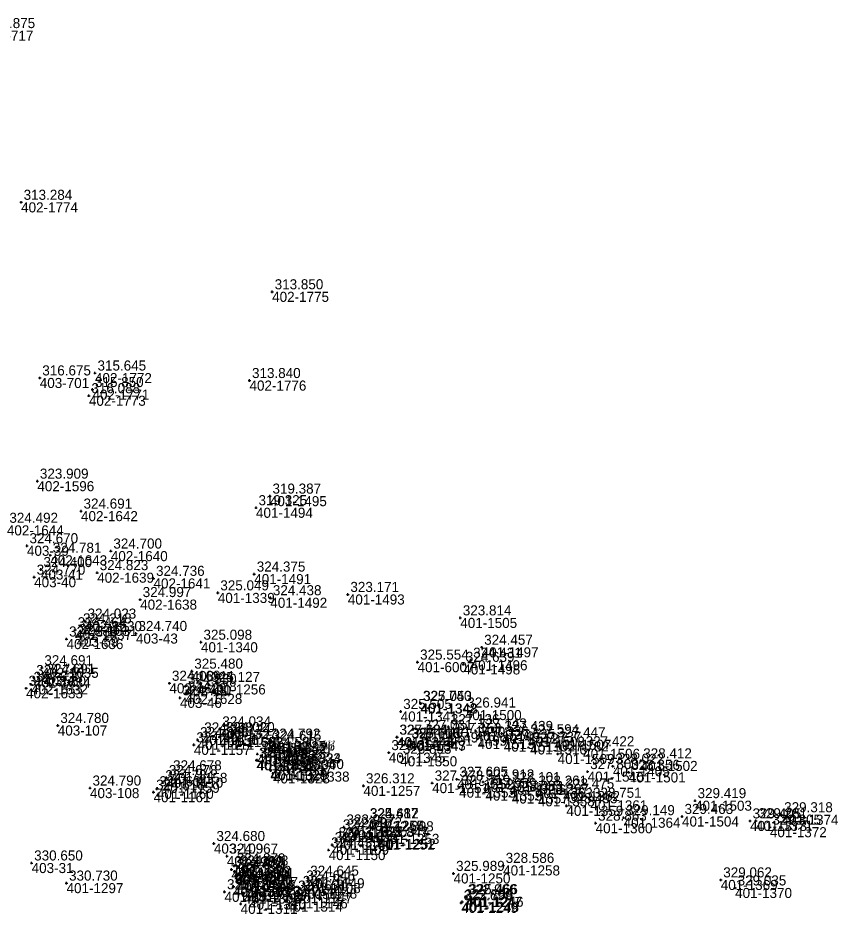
# Model space of a CAD drawing. Extents: x -829398 to -819400, y -1074439 to -1067977.
# Drawn here: x -824651.7 to -824553.9, y -1069851.3 to -1069744.5 of the extents above; entities that cross this region are included whole.
import ezdxf

# ---------------------------------------------------------------- set-up
doc = ezdxf.new("R2010")
doc.units = 0
for name, color, linetype in [('Vrstva 60', 7, 'Continuous'), ('Vrstva 61', 7, 'Continuous'), ('Čísla bodů_doměření_2012', 7, 'Continuous')]:
    doc.layers.add(name, color=color, linetype=linetype)

# ---------------------------------------------------------------- blocks, each defined once
blk = doc.blocks.new('BOD')
at = {"layer": 'Čísla bodů_doměření_2012'}
for p, q in [((-0.15, 0), (0.15, 0)), ((0, -0.15), (0, 0.15))]:
    blk.add_line(p, q, dxfattribs=at)

msp = doc.modelspace()

# ---------------------------------------------------------------- block references
at = {"layer": 'Vrstva 60'}
for p in [(-824651.317, -1069766.543), (-824621.372, -1069777.22), (-824642.505, -1069786.913), (-824649.09, -1069787.497), (-824624.075, -1069787.808), (-824624.075, -1069787.808), (-824642.802, -1069788.885), (-824643.229, -1069789.617), (-824649.377, -1069799.812), (-824621.634, -1069801.597), (-824644.172, -1069803.385), (-824623.299, -1069802.982), (-824650.62, -1069807.52), (-824640.614, -1069808.153), (-824647.838, -1069808.654), (-824648.95, -1069810.36), (-824649.76, -1069811.27), (-824642.244, -1069810.73), (-824635.525, -1069811.411), (-824623.509, -1069810.899), (-824627.853, -1069813.143), (-824612.344, -1069813.329), (-824637.114, -1069813.942), (-824621.589, -1069813.724), (-824643.685, -1069816.512), (-824598.931, -1069816.125), (-824644.872, -1069817.544), (-824644.23, -1069817.078), (-824645.896, -1069818.649), (-824644.71, -1069818.37), (-824637.62, -1069817.99), (-824629.865, -1069819.03), (-824596.38, -1069819.634), (-824648.845, -1069822.078), (-824604.027, -1069821.401), (-824598.566, -1069821.672), (-824597.694, -1069821.177), (-824649.813, -1069823.243), (-824648.58, -1069823.1), (-824630.96, -1069822.48), (-824650.127, -1069824.058), (-824633.627, -1069823.927), (-824631.71, -1069824.29), (-824628.92, -1069824.062), (-824650.723, -1069824.525), (-824631.717, -1069825.194), (-824632.37, -1069825.66), (-824603.698, -1069826.325), (-824603.65, -1069826.343), (-824606.039, -1069827.288), (-824598.393, -1069827.121), (-824646.94, -1069828.96), (-824627.612, -1069829.376), (-824600.355, -1069829.105), (-824597.106, -1069829.607), (-824630.262, -1069830.665), (-824629.77, -1069830.094), (-824627.655, -1069830.344), (-824627.175, -1069830.05), (-824606.503, -1069830.359), (-824606.464, -1069830.362), (-824603.585, -1069829.789), (-824600.131, -1069830.174), (-824596.862, -1069830.571), (-824593.971, -1069829.917), (-824590.856, -1069830.314), (-824587.7, -1069830.665), (-824630.713, -1069831.27), (-824621.718, -1069830.833), (-824621.603, -1069831.064), (-824605.064, -1069830.742), (-824605.032, -1069830.817), (-824593.743, -1069830.881), (-824590.599, -1069831.218), (-824584.275, -1069831.745), (-824623.137, -1069832.371), (-824622.667, -1069832.567), (-824622.157, -1069831.844), (-824619.969, -1069832.278), (-824619.935, -1069832.293), (-824607.457, -1069832.205), (-824606.086, -1069832.636), (-824587.315, -1069832.36), (-824623.244, -1069833.114), (-824623.162, -1069833.107), (-824621.032, -1069833.746), (-824620.543, -1069833.04), (-824580.733, -1069833.828), (-824577.411, -1069833.187), (-824633.49, -1069834.614), (-824621.572, -1069834.251), (-824621.55, -1069834.328), (-824621.273, -1069834.675), (-824618.922, -1069834.464), (-824583.74, -1069834.467), (-824578.836, -1069834.557), (-824634.412, -1069835.794), (-824633.988, -1069835.188), (-824602.29, -1069835.831), (-824599.338, -1069835.386), (-824596.207, -1069835.703), (-824593.071, -1069836.021), (-824643.1, -1069836.43), (-824635.516, -1069836.919), (-824635.127, -1069836.513), (-824610.482, -1069836.163), (-824599.072, -1069836.374), (-824595.936, -1069836.728), (-824592.784, -1069837.074), (-824589.91, -1069836.442), (-824586.672, -1069836.782), (-824589.677, -1069837.409), (-824583.406, -1069837.891), (-824570.929, -1069837.933), (-824586.272, -1069838.543), (-824610.025, -1069840.321), (-824579.446, -1069839.965), (-824572.484, -1069839.819), (-824563.672, -1069840.328), (-824560.603, -1069839.616), (-824612.806, -1069841.077), (-824609.992, -1069840.35), (-824582.79, -1069840.62), (-824564.367, -1069840.353), (-824562.001, -1069841.093), (-824613.231, -1069841.662), (-824611.992, -1069841.41), (-824608.204, -1069841.892), (-824628.32, -1069843.05), (-824614.211, -1069843.194), (-824613.752, -1069842.604), (-824608.791, -1069842.57), (-824608.639, -1069842.492), (-824626.767, -1069844.55), (-824614.635, -1069843.822), (-824650.06, -1069845.37), (-824593.82, -1069845.657), (-824626.227, -1069846.14), (-824625.885, -1069845.708), (-824625.863, -1069846.381), (-824625.533, -1069845.973), (-824599.734, -1069846.613), (-824645.898, -1069847.769), (-824625.723, -1069846.842), (-824625.588, -1069847.621), (-824625.373, -1069847.384), (-824617.597, -1069847.766), (-824617.132, -1069847.187), (-824567.863, -1069847.39), (-824627.056, -1069848.804), (-824626.035, -1069848.235), (-824625.994, -1069848.161), (-824624.386, -1069848.541), (-824618.016, -1069848.41), (-824566.149, -1069848.348), (-824624.752, -1069849.009), (-824624.114, -1069849.722), (-824619.146, -1069849.589), (-824618.573, -1069848.965), (-824598.319, -1069849.411), (-824598.169, -1069849.391), (-824625.129, -1069850.24), (-824619.721, -1069849.973), (-824598.823, -1069850.117), (-824598.706, -1069850.003)]:
    msp.add_blockref('BOD', p, dxfattribs=at)

# ---------------------------------------------------------------- texts
for s, p in [('403-717', (-824655.741, -1069747.256)), ('402-1774', (-824651.317, -1069767.743)), ('402-1775', (-824621.372, -1069778.42)), ('403-701', (-824649.09, -1069788.697)), ('402-1772', (-824642.505, -1069788.113)), ('402-1776', (-824624.075, -1069789.008)), ('402-1771', (-824642.802, -1069790.085)), ('402-1773', (-824643.229, -1069790.817)), ('402-1596', (-824649.377, -1069801.012)), ('401-1495', (-824621.634, -1069802.797)), ('402-1642', (-824644.172, -1069804.585)), ('401-1494', (-824623.299, -1069804.182)), ('402-1644', (-824653.016, -1069806.282)), ('403-39', (-824650.62, -1069808.72)), ('402-1640', (-824640.614, -1069809.353)), ('402-1643', (-824647.838, -1069809.854)), ('403-40', (-824649.76, -1069812.47)), ('403-41', (-824648.95, -1069811.56)), ('402-1639', (-824642.244, -1069811.93)), ('401-1491', (-824623.509, -1069812.099)), ('402-1641', (-824635.525, -1069812.611)), ('401-1339', (-824627.853, -1069814.343)), ('401-1493', (-824612.344, -1069814.529)), ('402-1638', (-824637.114, -1069815.142)), ('401-1492', (-824621.589, -1069814.924)), ('402-1630', (-824643.685, -1069817.712)), ('401-1505', (-824598.931, -1069817.325)), ('402-1637', (-824644.872, -1069818.744)), ('402-1631', (-824644.23, -1069818.278)), ('402-1636', (-824645.896, -1069819.849)), ('403-59', (-824644.71, -1069819.57)), ('403-43', (-824637.62, -1069819.19)), ('401-1340', (-824629.865, -1069820.23)), ('401-1497', (-824596.38, -1069820.834)), ('401-6007', (-824604.027, -1069822.601)), ('401-1498', (-824598.566, -1069822.872)), ('401-1496', (-824597.694, -1069822.377)), ('402-1635', (-824648.845, -1069823.278)), ('403-60', (-824648.58, -1069824.3)), ('403-44', (-824630.96, -1069823.68)), ('402-1632', (-824650.127, -1069825.258)), ('402-1634', (-824649.813, -1069824.443)), ('402-1629', (-824633.627, -1069825.127)), ('401-1256', (-824628.92, -1069825.262)), ('402-1633', (-824650.723, -1069825.725)), ('402-1628', (-824631.717, -1069826.394)), ('403-45', (-824631.71, -1069825.49)), ('403-46', (-824632.37, -1069826.86)), ('401-1341', (-824606.039, -1069828.488)), ('401-1342', (-824603.698, -1069827.525)), ('401-1348', (-824603.65, -1069827.543)), ('401-1500', (-824598.393, -1069828.321)), ('403-107', (-824646.94, -1069830.16)), ('401-1327', (-824627.612, -1069830.576)), ('401-1490', (-824600.355, -1069830.305)), ('401-1156', (-824629.77, -1069831.294)), ('401-1155', (-824627.655, -1069831.544)), ('401-1154', (-824627.175, -1069831.25)), ('401-1344', (-824606.503, -1069831.559)), ('401-1346', (-824606.464, -1069831.562)), ('401-1349', (-824603.585, -1069830.989)), ('401-1499', (-824600.131, -1069831.374)), ('401-1514', (-824597.106, -1069830.807)), ('401-1513', (-824596.862, -1069831.771)), ('401-1512', (-824593.971, -1069831.117)), ('401-1508', (-824590.856, -1069831.514)), ('401-1157', (-824630.713, -1069832.47)), ('401-1111', (-824630.262, -1069831.865)), ('401-1325', (-824621.718, -1069832.033)), ('401-1332', (-824621.603, -1069832.264)), ('401-1343', (-824605.064, -1069831.942)), ('401-1347', (-824605.032, -1069832.017)), ('401-1511', (-824593.743, -1069832.081)), ('401-1510', (-824590.599, -1069832.418)), ('401-1507', (-824587.7, -1069831.865)), ('401-1326', (-824623.137, -1069833.571)), ('401-1336', (-824622.667, -1069833.767)), ('401-1335', (-824622.157, -1069833.044)), ('401-1333', (-824619.969, -1069833.478)), ('401-1324', (-824619.935, -1069833.493)), ('401-1345', (-824607.457, -1069833.405)), ('401-1350', (-824606.086, -1069833.836)), ('401-1509', (-824587.315, -1069833.56)), ('401-1506', (-824584.275, -1069832.945)), ('401-1330', (-824623.244, -1069834.314)), ('401-1331', (-824623.162, -1069834.307)), ('401-1337', (-824621.032, -1069834.946)), ('401-1334', (-824620.543, -1069834.24)), ('401-1502', (-824577.411, -1069834.387)), ('401-1158', (-824633.49, -1069835.814)), ('401-1328', (-824621.572, -1069835.451)), ('401-1329', (-824621.55, -1069835.528)), ('401-1323', (-824621.273, -1069835.875)), ('401-1338', (-824618.922, -1069835.664)), ('401-1515', (-824583.74, -1069835.667)), ('401-1405', (-824580.733, -1069835.028)), ('401-1501', (-824578.836, -1069835.757)), ('401-1159', (-824634.412, -1069836.994)), ('401-1110', (-824633.988, -1069836.388)), ('401-1351', (-824602.29, -1069837.031)), ('401-1352', (-824599.338, -1069836.586)), ('401-1354', (-824596.207, -1069836.903)), ('403-108', (-824643.1, -1069837.63)), ('401-1161', (-824635.516, -1069838.119)), ('401-1160', (-824635.127, -1069837.713)), ('401-1257', (-824610.482, -1069837.363)), ('401-1353', (-824599.072, -1069837.574)), ('401-1355', (-824595.936, -1069837.928)), ('401-1356', (-824593.071, -1069837.221)), ('401-1363', (-824589.91, -1069837.642)), ('401-1362', (-824586.672, -1069837.982)), ('401-1357', (-824592.784, -1069838.274)), ('401-1358', (-824589.677, -1069838.609)), ('401-1361', (-824583.406, -1069839.091)), ('401-1503', (-824570.929, -1069839.133)), ('401-1359', (-824586.272, -1069839.743)), ('401-1364', (-824579.446, -1069841.165)), ('401-1504', (-824572.484, -1069841.019)), ('401-1374', (-824560.603, -1069840.816)), ('401-1153', (-824612.806, -1069842.277)), ('401-1255', (-824610.025, -1069841.521)), ('401-1254', (-824609.992, -1069841.55)), ('401-1360', (-824582.79, -1069841.82)), ('401-1373', (-824564.367, -1069841.553)), ('401-1371', (-824563.672, -1069841.528)), ('401-1372', (-824562.001, -1069842.293)), ('401-1152', (-824613.231, -1069842.862)), ('401-1322', (-824611.992, -1069842.61)), ('401-1253', (-824608.204, -1069843.092)), ('403-109', (-824628.32, -1069844.25)), ('401-1109', (-824614.211, -1069844.394)), ('401-1151', (-824613.752, -1069843.804)), ('401-1251', (-824608.791, -1069843.77)), ('401-1252', (-824608.639, -1069843.692)), ('401-1150', (-824614.635, -1069845.022)), ('403-31', (-824650.06, -1069846.57)), ('401-1299', (-824626.767, -1069845.75)), ('401-1303', (-824626.227, -1069847.34)), ('401-1302', (-824625.885, -1069846.908)), ('401-1304', (-824625.863, -1069847.581)), ('401-1301', (-824625.533, -1069847.173)), ('401-1250', (-824599.734, -1069847.813)), ('401-1258', (-824593.82, -1069846.857)), ('401-1300', (-824625.723, -1069848.042)), ('401-1306', (-824625.588, -1069848.821)), ('401-1305', (-824625.373, -1069848.584)), ('401-1149', (-824617.132, -1069848.387)), ('401-1369', (-824567.863, -1069848.59)), ('401-1297', (-824645.898, -1069848.969)), ('401-1313', (-824626.035, -1069849.435)), ('401-1307', (-824625.994, -1069849.361)), ('401-1309', (-824624.386, -1069849.741)), ('401-1148', (-824618.016, -1069849.61)), ('401-1108', (-824617.597, -1069848.966)), ('401-1370', (-824566.149, -1069849.548)), ('401-1312', (-824627.056, -1069850.004)), ('401-1308', (-824624.752, -1069850.209)), ('401-1310', (-824624.114, -1069850.922)), ('401-1146', (-824619.146, -1069850.789)), ('401-1147', (-824618.573, -1069850.165)), ('401-1247', (-824598.319, -1069850.611)), ('401-1246', (-824598.169, -1069850.591)), ('401-1311', (-824625.129, -1069851.44)), ('401-1314', (-824619.721, -1069851.173)), ('401-1249', (-824598.823, -1069851.317)), ('401-1248', (-824598.706, -1069851.203))]:
    msp.add_text(s, height=1.2, dxfattribs=at).set_placement(p)
at = {"layer": 'Vrstva 61'}
for s, p in [('312.875', (-824655.441, -1069745.756)), ('313.284', (-824651.017, -1069766.243)), ('313.850', (-824621.072, -1069776.92)), ('315.645', (-824642.205, -1069786.613)), ('316.675', (-824648.79, -1069787.197)), ('313.840', (-824623.775, -1069787.508)), ('315.850', (-824642.502, -1069788.585)), ('316.088', (-824642.929, -1069789.317)), ('323.909', (-824649.077, -1069799.512)), ('319.387', (-824621.334, -1069801.297)), ('319.325', (-824622.999, -1069802.682)), ('324.691', (-824643.872, -1069803.085)), ('324.492', (-824652.716, -1069804.782)), ('324.670', (-824650.32, -1069807.22)), ('324.700', (-824640.314, -1069807.853)), ('324.781', (-824647.538, -1069808.354)), ('324.400', (-824648.65, -1069810.06)), ('324.823', (-824641.944, -1069810.43)), ('324.770', (-824649.46, -1069810.97)), ('324.736', (-824635.225, -1069811.111)), ('324.375', (-824623.209, -1069810.599)), ('325.049', (-824627.553, -1069812.843)), ('324.438', (-824621.289, -1069813.424)), ('323.171', (-824612.044, -1069813.029)), ('324.997', (-824636.814, -1069813.642)), ('324.218', (-824643.93, -1069816.778)), ('324.023', (-824643.385, -1069816.212)), ('323.814', (-824598.631, -1069815.825)), ('324.464', (-824644.572, -1069817.244)), ('324.740', (-824637.32, -1069817.69)), ('324.539', (-824645.596, -1069818.349)), ('324.464', (-824644.41, -1069818.07)), ('325.098', (-824629.565, -1069818.73)), ('324.457', (-824596.08, -1069819.334)), ('325.554', (-824603.727, -1069821.101)), ('324.431', (-824597.394, -1069820.877)), ('324.691', (-824648.545, -1069821.778)), ('325.480', (-824630.66, -1069822.18)), ('324.639', (-824598.266, -1069821.372)), ('324.744', (-824649.513, -1069822.943)), ('324.691', (-824648.28, -1069822.8)), ('324.352', (-824650.423, -1069824.225)), ('324.630', (-824649.827, -1069823.758)), ('324.169', (-824633.327, -1069823.627)), ('324.530', (-824631.41, -1069823.99)), ('325.127', (-824628.62, -1069823.762)), ('324.790', (-824632.07, -1069825.36)), ('324.178', (-824631.417, -1069824.894)), ('325.740', (-824603.398, -1069826.025)), ('327.053', (-824603.35, -1069826.043)), ('325.505', (-824605.739, -1069826.988)), ('326.941', (-824598.093, -1069826.821)), ('324.780', (-824646.64, -1069828.66)), ('324.034', (-824627.312, -1069829.076)), ('327.031', (-824603.285, -1069829.489)), ('327.136', (-824600.055, -1069828.805)), ('327.143', (-824596.806, -1069829.307)), ('327.439', (-824593.671, -1069829.617)), ('324.398', (-824629.962, -1069830.365)), ('324.398', (-824629.47, -1069829.794)), ('324.124', (-824627.355, -1069830.044)), ('324.020', (-824626.875, -1069829.75)), ('324.792', (-824621.418, -1069830.533)), ('325.684', (-824606.203, -1069830.059)), ('327.121', (-824606.164, -1069830.062)), ('325.613', (-824604.764, -1069830.442)), ('327.106', (-824604.732, -1069830.517)), ('327.153', (-824599.831, -1069829.874)), ('327.336', (-824596.562, -1069830.271)), ('327.635', (-824593.443, -1069830.581)), ('327.594', (-824590.556, -1069830.014)), ('327.447', (-824587.4, -1069830.365)), ('324.492', (-824630.413, -1069830.97)), ('324.580', (-824621.857, -1069831.544)), ('324.615', (-824621.303, -1069830.764)), ('327.737', (-824590.299, -1069830.918)), ('327.422', (-824583.975, -1069831.445)), ('323.963', (-824622.944, -1069832.814)), ('324.599', (-824622.862, -1069832.807)), ('324.162', (-824622.837, -1069832.071)), ('324.559', (-824622.367, -1069832.267)), ('324.529', (-824620.243, -1069832.74)), ('324.546', (-824619.669, -1069831.978)), ('324.597', (-824619.635, -1069831.993)), ('326.856', (-824607.157, -1069831.905)), ('326.893', (-824605.786, -1069832.336)), ('327.782', (-824587.015, -1069832.06)), ('324.520', (-824620.732, -1069833.446)), ('328.022', (-824580.433, -1069833.528)), ('328.412', (-824577.111, -1069832.887)), ('324.678', (-824633.688, -1069834.888)), ('324.678', (-824633.19, -1069834.314)), ('324.556', (-824621.272, -1069833.951)), ('324.060', (-824621.25, -1069834.028)), ('324.214', (-824620.973, -1069834.375)), ('325.060', (-824618.622, -1069834.164)), ('327.800', (-824583.44, -1069834.167)), ('328.356', (-824578.536, -1069834.257)), ('324.784', (-824634.112, -1069835.494)), ('326.312', (-824610.182, -1069835.863)), ('327.378', (-824601.99, -1069835.531)), ('327.605', (-824599.038, -1069835.086)), ('327.912', (-824595.907, -1069835.403)), ('328.101', (-824592.771, -1069835.721)), ('324.790', (-824642.8, -1069836.13)), ('324.518', (-824635.216, -1069836.619)), ('324.631', (-824634.827, -1069836.213)), ('327.719', (-824598.772, -1069836.074)), ('327.939', (-824595.636, -1069836.428)), ('328.083', (-824592.484, -1069836.774)), ('328.261', (-824589.61, -1069836.142)), ('328.297', (-824589.377, -1069837.109)), ('328.475', (-824586.372, -1069836.482)), ('328.751', (-824583.106, -1069837.591)), ('329.419', (-824570.629, -1069837.633)), ('328.495', (-824585.972, -1069838.243)), ('325.487', (-824609.725, -1069840.021)), ('324.612', (-824609.692, -1069840.05)), ('328.863', (-824582.49, -1069840.32)), ('329.149', (-824579.146, -1069839.665)), ('329.463', (-824572.184, -1069839.519)), ('329.405', (-824564.067, -1069840.053)), ('329.281', (-824563.372, -1069840.028)), ('329.318', (-824560.303, -1069839.316)), ('324.047', (-824612.931, -1069841.362)), ('323.967', (-824612.506, -1069840.777)), ('323.972', (-824611.692, -1069841.11)), ('329.305', (-824561.701, -1069840.793)), ('324.315', (-824613.452, -1069842.304)), ('323.847', (-824608.491, -1069842.27)), ('322.974', (-824608.339, -1069842.192)), ('322.898', (-824607.904, -1069841.592)), ('324.680', (-824628.02, -1069842.75)), ('324.435', (-824614.335, -1069843.522)), ('324.315', (-824613.911, -1069842.894)), ('324.967', (-824626.467, -1069844.25)), ('330.650', (-824649.76, -1069845.07)), ('324.879', (-824625.585, -1069845.408)), ('324.903', (-824625.233, -1069845.673)), ('328.586', (-824593.52, -1069845.357)), ('324.932', (-824625.927, -1069845.84)), ('324.930', (-824625.563, -1069846.081)), ('325.131', (-824625.423, -1069846.542)), ('325.989', (-824599.434, -1069846.313)), ('330.730', (-824645.598, -1069847.469)), ('324.953', (-824625.288, -1069847.321)), ('324.873', (-824625.073, -1069847.084)), ('324.645', (-824617.297, -1069847.466)), ('324.645', (-824616.832, -1069846.887)), ('329.062', (-824567.563, -1069847.09)), ('325.424', (-824626.756, -1069848.504)), ('325.349', (-824625.735, -1069847.935)), ('325.301', (-824625.694, -1069847.861)), ('325.418', (-824624.452, -1069848.709)), ('325.417', (-824624.086, -1069848.241)), ('324.631', (-824618.273, -1069848.665)), ('324.764', (-824617.716, -1069848.11)), ('329.035', (-824565.849, -1069848.048)), ('325.477', (-824624.829, -1069849.94)), ('325.423', (-824623.814, -1069849.422)), ('324.050', (-824619.421, -1069849.673)), ('324.340', (-824618.846, -1069849.289)), ('323.699', (-824598.523, -1069849.817)), ('322.758', (-824598.406, -1069849.703)), ('322.966', (-824598.019, -1069849.111)), ('325.466', (-824597.869, -1069849.091))]:
    msp.add_text(s, height=1.2, dxfattribs=at).set_placement(p)

doc.saveas('drawing.dxf')
